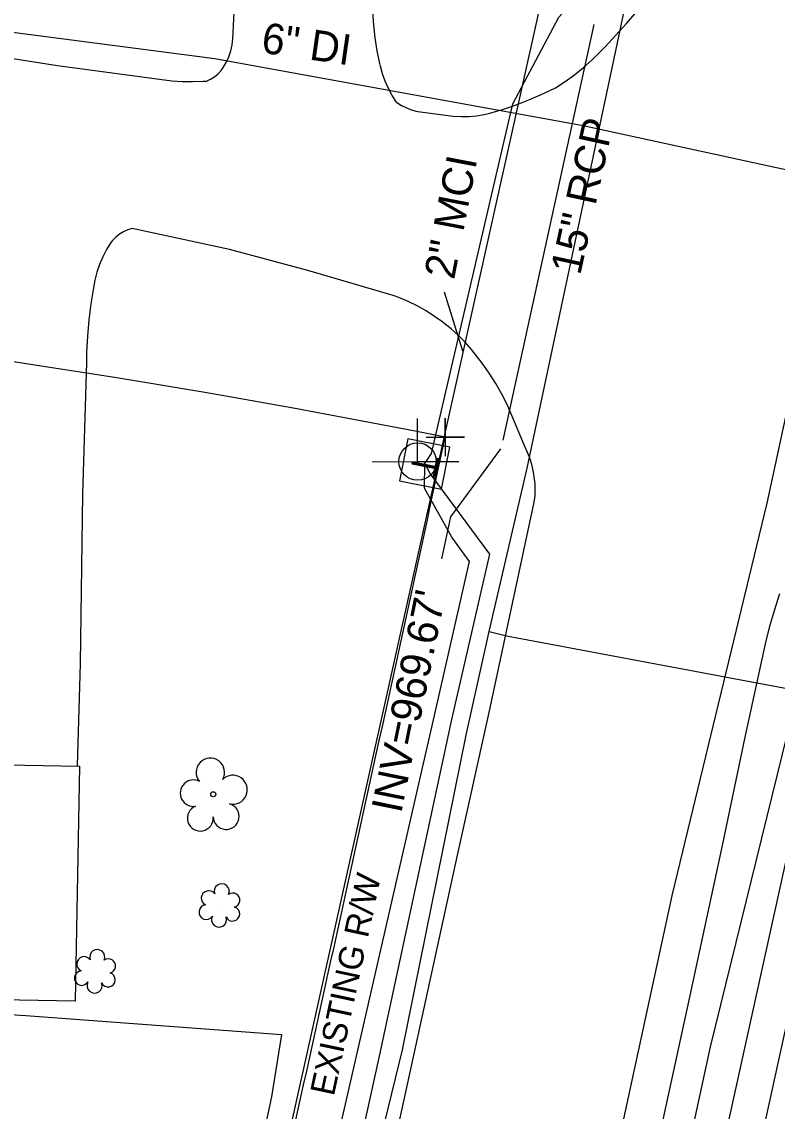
# Model space of a CAD drawing. Extents: x 1614611 to 1617571, y 898867 to 905462.
# Drawn here: x 1616333.4 to 1616432.2, y 900598.2 to 900740.7 of the extents above; entities that cross this region are included whole.
import ezdxf

# ---------------------------------------------------------------- set-up
doc = ezdxf.new("R2010")
doc.units = 0
for name, color, linetype in [('Exist Building', 7, 'Continuous'), ('Exist Other Culture Fence Line', 7, 'Continuous'), ('Exist Right of Way Line Text', 7, 'Continuous'), ('Exist Structure Minor Pipes RCP 15 Inch Invert', 7, 'Continuous'), ('Exist Utilities Gas UG Line SUE LOS B', 7, 'Continuous'), ('Exist Utilities Power Joint Use Telephone CELL', 7, 'Continuous'), ('Exist Utilities Power Pole CELL', 7, 'Continuous'), ('Exist Utilities Sanitary Sewer UG Line', 7, 'Continuous'), ('Exist Utilities Telephone Pedestal CELL', 7, 'Continuous'), ('Exist Utilities Telephone UG Cable SUE LOS B', 7, 'Continuous'), ('Exist Utilities Telephone UG Cable SUE LOS C', 7, 'Continuous'), ('Exist Utilities Telephone UG FO SUE LOS B', 7, 'Continuous'), ('Exist Utilities Telephone UG FO SUE LOS C', 7, 'Continuous'), ('Exist Utilities Telephone UG FO SUE LOS C Leader', 7, 'Continuous'), ('Exist Utilities Telephone UG FO SUE LOS C Text', 7, 'Continuous'), ('Exist Utilities Water UG Line SUE LOS B', 7, 'Continuous'), ('Exist Utilities Water UG Line SUE LOS B Text', 7, 'Continuous'), ('Exist Vegetation Shrub CELL', 7, 'Continuous'), ('Exist Vegetation Tree CELL', 7, 'Continuous'), ('Prop Drainage Structure Removal Label', 7, 'Continuous'), ('Prop Drainage Structure Tops and Inverts LABEL', 7, 'Continuous'), ('Prop Earthen Structure Head Ditch Label', 7, 'Continuous'), ('Prop Erosion Embankment Toe Protection with Rip Rap 2 Detail CELL', 7, 'Continuous'), ('Prop Plan Preparation Table Ditch Data CELL', 7, 'Continuous'), ('Scratch_Level_1', 7, 'Continuous'), ('Scratch_Level_9', 7, 'Continuous')]:
    doc.layers.add(name, color=color, linetype=linetype)

msp = doc.modelspace()

# ---------------------------------------------------------------- linework, layer by layer
at = {"layer": 'Exist Building'}
msp.add_lwpolyline([(1616340.39, 900612.54), (1616257.91, 900614.02), (1616258.53, 900648.73), (1616305.14, 900647.89), (1616305.07, 900643.95), (1616340.94, 900643.31)], close=True, dxfattribs=at)
at = {"layer": 'Exist Other Culture Fence Line'}
msp.add_lwpolyline([(1616322.29, 900612.87), (1616322.23, 900611.4), (1616333.9, 900610.66), (1616367.37, 900608.2), (1616366.05, 900600.04), (1616357.51, 900560.28), (1616325.4, 900559.48), (1616287.16, 900559.29), (1616274.28, 900559.22), (1616276.02, 900579.92), (1616278.35, 900601.04), (1616279.76, 900613.63)], dxfattribs=at)
at = {"layer": 'Exist Utilities Gas UG Line SUE LOS B'}
for points in [[(1616322.64, 900340.02), (1616331.7, 900383.47), (1616341.84, 900429.49), (1616351.28, 900469.28), (1616360.02, 900508.87), (1616371.67, 900559.03), (1616383.19, 900606.2), (1616391.55, 900647.56), (1616394.55, 900660.9), (1616399.49, 900682.3), (1616411.61, 900739.4), (1616413.42, 900748.01), (1616416.23, 900761.6), (1616425.39, 900807.83), (1616436.54, 900860.35), (1616446.5, 900906.58), (1616457.16, 900954), (1616467.42, 901003.11), (1616476.93, 901046.05), (1616487.34, 901096.12), (1616495.45, 901133.17), (1616502.64, 901165.78)], [(1616394.55, 900660.9), (1616396.79, 900660.33), (1616435.63, 900653.06), (1616442.12, 900672.41), (1616448.47, 900679.22), (1616466.78, 900683.71), (1616508.5, 900677.59), (1616546.52, 900669.01), (1616592.84, 900659), (1616636.22, 900650.7), (1616681.17, 900641.76), (1616715.45, 900635.64)]]:
    msp.add_lwpolyline(points, dxfattribs=at)
at = {"layer": 'Exist Utilities Power Joint Use Telephone CELL'}
msp.add_line((1616385.17, 900683.15), (1616385.17, 900683.15), dxfattribs=at)
msp.add_lwpolyline([(1616379.23, 900683.15), (1616390.57, 900683.11), (1616385.17, 900683.13), (1616385.17, 900688.77)], dxfattribs=at)
msp.add_circle((1616385.17, 900683.15), 2.45, dxfattribs=at)
at = {"layer": 'Exist Utilities Power Pole CELL'}
for q in [(1616385.17, 900688.77), (1616385.17, 900683.15)]:
    msp.add_line((1616385.17, 900683.15), q, dxfattribs=at)
msp.add_circle((1616385.17, 900683.15), 2.45, dxfattribs=at)
at = {"layer": 'Exist Utilities Sanitary Sewer UG Line'}
msp.add_line((1616377.74, 900378.04), (1616444.7, 900682.44), dxfattribs=at)
at = {"layer": 'Exist Utilities Telephone Pedestal CELL'}
msp.add_line((1616386.12, 900682.91), (1616386.12, 900682.91), dxfattribs=at)
msp.add_lwpolyline([(1616383.88, 900686.14), (1616382.79, 900680.65), (1616388.28, 900679.56), (1616389.37, 900685.04), (1616383.88, 900686.14)], dxfattribs=at)
at = {"layer": 'Exist Utilities Telephone UG Cable SUE LOS B'}
for points in [[(1616386.12, 900682.91), (1616386.99, 900684.21), (1616397.61, 900729.94), (1616403.67, 900741.28), (1616418.45, 900757.41), (1616431.02, 900805.67), (1616441.22, 900852.26), (1616452.75, 900905.89), (1616463.74, 900953.48), (1616472.94, 900998.19), (1616483.21, 901045.76), (1616493.6, 901093.66), (1616502.86, 901137.25), (1616509.49, 901166.04), (1616516.02, 901201.09), (1616513.47, 901204.29), (1616504.34, 901207.7), (1616503.04, 901208.05)], [(1616311.89, 900339.38), (1616313.9, 900340.07), (1616320.48, 900341.52), (1616330.19, 900385.17), (1616339.86, 900427.66), (1616349.26, 900467.52), (1616357.77, 900508.45), (1616369.98, 900559.03), (1616380.18, 900605.35), (1616389.67, 900649.4), (1616394.6, 900671.02), (1616386.81, 900681.58), (1616386.12, 900682.91)]]:
    msp.add_lwpolyline(points, dxfattribs=at)
at = {"layer": 'Exist Utilities Telephone UG Cable SUE LOS C'}
msp.add_lwpolyline([(1616311.89, 900339.38), (1616314.01, 900340.84), (1616316.47, 900341.41), (1616318.59, 900342.95), (1616319.62, 900346.79), (1616322.06, 900358.85), (1616329.91, 900395.1), (1616341.14, 900444.69), (1616355.44, 900509.82), (1616367.01, 900558.72), (1616375.12, 900596.41), (1616387.27, 900649.36), (1616391.96, 900670.07), (1616389.65, 900673.27), (1616386.07, 900679.68), (1616386.12, 900682.91)], dxfattribs=at)
at = {"layer": 'Exist Utilities Telephone UG FO SUE LOS B'}
msp.add_lwpolyline([(1616361.31, 900327.32), (1616372.74, 900375.18), (1616381.89, 900419.08), (1616391.52, 900460.55), (1616402.98, 900510.37), (1616412.32, 900555.07), (1616423.47, 900606.59), (1616437.64, 900664.03), (1616444.4, 900703.78), (1616454.35, 900748.64), (1616464.75, 900795.88), (1616474.48, 900841.84), (1616484.09, 900886.8), (1616494.25, 900933.3), (1616504.35, 900979.92), (1616517.65, 901036.02), (1616527.27, 901079.83), (1616535.79, 901125.09), (1616545.13, 901168.85)], dxfattribs=at)
at = {"layer": 'Exist Utilities Telephone UG FO SUE LOS C'}
msp.add_line((1616246.03, 900045.13), (1616403.99, 900755.27), dxfattribs=at)
at = {"layer": 'Exist Utilities Telephone UG FO SUE LOS C Leader'}
msp.add_line((1616391.09, 900697.58), (1616388.68, 900705.3), dxfattribs=at)
at = {"layer": 'Exist Utilities Water UG Line SUE LOS B'}
for points in [[(1616354.08, 900334.27), (1616364.03, 900380.59), (1616373.54, 900426.18), (1616384.4, 900474.12), (1616397.15, 900529.91), (1616407.93, 900577.61), (1616418.54, 900626.53), (1616430.91, 900677.69), (1616440.01, 900719.87), (1616446.28, 900750.39), (1616446.79, 900752.77), (1616454.64, 900794.87), (1616464.62, 900842.16), (1616472.64, 900881.54), (1616480.58, 900916.03), (1616487.23, 900947.29), (1616493.22, 900973.35), (1616505.14, 901027.6), (1616514.38, 901069.28), (1616518.64, 901086.8), (1616524.79, 901115.98), (1616533.76, 901160.14)], [(1616126.84, 900752.42), (1616131.07, 900752.6), (1616176.47, 900752.66), (1616216.34, 900752.48), (1616248.62, 900749.9), (1616274.02, 900748.27), (1616314.71, 900741.6), (1616358.63, 900735.89), (1616406.82, 900727.11), (1616437.74, 900720.41), (1616440.01, 900719.87)]]:
    msp.add_lwpolyline(points, dxfattribs=at)
at = {"layer": 'Exist Vegetation Shrub CELL'}
for p, q in [((1616359.32, 900624.89), (1616359.32, 900624.89)), ((1616343.03, 900616.28), (1616343.03, 900616.28))]:
    msp.add_line(p, q, dxfattribs=at)
for centre, radius, start, end in [((1616357.84, 900626.02), 0.968, 35.8908, 245.4216), ((1616359.55, 900626.93), 0.99, 334.8391, 200.4717), ((1616360.99, 900625.76), 0.929, 284.4567, 126.0861), ((1616357.52, 900624.19), 0.955, 95.1099, 327.9534), ((1616360.96, 900623.96), 0.937, 204.9913, 73.4601), ((1616359.19, 900623.21), 0.984, 151.2797, 21.387), ((1616341.55, 900617.41), 0.968, 35.8908, 245.4216), ((1616343.26, 900618.32), 0.99, 334.8391, 200.4717), ((1616344.71, 900617.15), 0.929, 284.4567, 126.0861), ((1616341.23, 900615.57), 0.955, 95.1099, 327.9534), ((1616344.67, 900615.35), 0.937, 204.9913, 73.4601), ((1616342.91, 900614.59), 0.984, 151.2797, 21.387)]:
    msp.add_arc(centre, radius, start, end, dxfattribs=at)
at = {"layer": 'Exist Vegetation Tree CELL'}
msp.add_line((1616358.44, 900639.62), (1616358.44, 900639.62), dxfattribs=at)
msp.add_circle((1616358.44, 900639.62), 0.326, dxfattribs=at)
for centre, radius, start, end in [((1616358.06, 900642.49), 1.86, 330.1651, 219.7134), ((1616355.84, 900639.77), 1.73, 62.6636, 279.3457), ((1616360.99, 900640.21), 1.9, 257.1011, 134.1999), ((1616360.12, 900636.72), 1.7, 181.2822, 74.56), ((1616356.74, 900636.5), 1.69, 111.5671, 6.231)]:
    msp.add_arc(centre, radius, start, end, dxfattribs=at)
at = {"layer": 'Prop Drainage Structure Removal Label'}
msp.add_lwpolyline([(1616396.02, 900684.83), (1616389.49, 900675.92), (1616388.29, 900670.41)], dxfattribs=at)
at = {"layer": 'Prop Drainage Structure Tops and Inverts LABEL'}
msp.add_line((1616388.79, 900686.35), (1616388.79, 900686.35), dxfattribs=at)
msp.add_lwpolyline([(1616386.29, 900686.35), (1616391.29, 900686.35), (1616388.79, 900686.35), (1616388.79, 900688.85), (1616388.79, 900683.85)], dxfattribs=at)
at = {"layer": 'Prop Earthen Structure Head Ditch Label'}
for centre, radius, start, end in [((1616150.75, 899489.1), 1220.68, 78.75493, 90.753), ((1596870.34, 904909.03), 19970, 347.453708, 347.792586), ((1596870.34, 904909.03), 20030, 347.453708, 347.78904)]:
    msp.add_arc(centre, radius, start, end, dxfattribs=at)
at = {"layer": 'Prop Plan Preparation Table Ditch Data CELL'}
msp.add_line((1616408.21, 900740.34), (1616396.31, 900685.96), dxfattribs=at)
at = {"layer": 'Scratch_Level_1'}
for points in [[(1616382.41, 900730.19), (1616381.85, 900731.06), (1616381.35, 900731.96), (1616380.93, 900732.91), (1616380.58, 900733.88), (1616380.31, 900734.87), (1616380.23, 900735.25), (1616379.89, 900736.91), (1616379.63, 900738.58), (1616379.44, 900740.25), (1616379.33, 900741.94), (1616379.32, 900742.12), (1616379.39, 900749.75), (1616379.95, 900763.93), (1616380.61, 900777.09), (1616381.21, 900790.08), (1616381.7, 900804.03), (1616382.03, 900816.28), (1616382.59, 900827.59), (1616382.83, 900835.29), (1616378.21, 900835.55)], [(1616357.54, 900732.94), (1616358.09, 900733.19), (1616358.6, 900733.51), (1616359.07, 900733.9), (1616359.49, 900734.34), (1616359.74, 900734.69), (1616360.14, 900735.38), (1616360.46, 900736.12), (1616360.72, 900736.88), (1616360.9, 900737.66), (1616361, 900738.45), (1616361, 900738.48), (1616361.22, 900742.84)], [(1616347.83, 900713.66), (1616347.24, 900713.48), (1616346.68, 900713.23), (1616346.15, 900712.9), (1616345.67, 900712.51), (1616345.24, 900712.06), (1616345.05, 900711.82), (1616344.48, 900710.9), (1616343.99, 900709.94), (1616343.56, 900708.95), (1616343.21, 900707.93), (1616342.94, 900706.89), (1616342.75, 900705.9), (1616342.41, 900703.8), (1616342.15, 900701.69), (1616341.97, 900699.57), (1616341.87, 900697.44), (1616341.84, 900696.13), (1616341.34, 900678.89), (1616341.02, 900656.75), (1616340.65, 900643.32)]]:
    msp.add_lwpolyline(points, dxfattribs=at)
at = {"layer": 'Scratch_Level_9'}
for points in [[(1616276.04, 900744.78), (1616276.36, 900744.35), (1616276.74, 900743.98), (1616277.18, 900743.67), (1616277.65, 900743.42), (1616278.16, 900743.25), (1616278.66, 900743.16), (1616283.84, 900742.47), (1616302.98, 900740.11), (1616321.9, 900737.52), (1616338.04, 900734.96), (1616353.03, 900732.98), (1616354.38, 900732.89), (1616355.74, 900732.87), (1616357.11, 900732.91), (1616357.54, 900732.94)], [(1616382.41, 900730.19), (1616382.99, 900729.79), (1616383.61, 900729.46), (1616384.26, 900729.2), (1616384.94, 900729.01), (1616385.2, 900728.96), (1616389.83, 900728.34), (1616390.85, 900728.28), (1616391.87, 900728.3), (1616392.89, 900728.4), (1616393.9, 900728.57), (1616394.6, 900728.74), (1616396.4, 900729.27), (1616398.19, 900729.88), (1616399.94, 900730.56), (1616401.66, 900731.32), (1616403.21, 900732.07), (1616404.48, 900732.89), (1616405.71, 900733.77), (1616406.88, 900734.72), (1616408.01, 900735.73), (1616408.25, 900735.96), (1616409.7, 900737.43), (1616411.12, 900738.95), (1616412.5, 900740.49), (1616413.58, 900741.74)], [(1616390.37, 900631.67), (1616394.53, 900650.33), (1616400.42, 900677.82), (1616400.54, 900678.65), (1616400.57, 900679.48), (1616400.54, 900680.31), (1616400.48, 900680.79), (1616400.33, 900681.78), (1616400.1, 900682.76), (1616399.8, 900683.71), (1616399.43, 900684.64), (1616399.34, 900684.83), (1616396.94, 900690.54), (1616396.21, 900691.98), (1616395.4, 900693.37), (1616394.53, 900694.73), (1616393.6, 900696.04), (1616393.01, 900696.8), (1616392.24, 900697.8), (1616391.4, 900698.76), (1616390.51, 900699.66), (1616389.57, 900700.5), (1616388.58, 900701.29), (1616388.47, 900701.37), (1616387.4, 900702.15), (1616386.29, 900702.87), (1616385.13, 900703.52), (1616383.94, 900704.1), (1616382.72, 900704.61), (1616381.97, 900704.87), (1616370.81, 900708.14), (1616360.58, 900710.89), (1616347.83, 900713.66)], [(1616432.5, 900665.84), (1616431.8, 900663.64), (1616431.18, 900661.42), (1616430.66, 900659.32), (1616427.97, 900647.11), (1616425.03, 900632.93)], [(1616425.03, 900632.93), (1616420.67, 900612.67), (1616414.62, 900585.05), (1616408, 900555.08), (1616401.66, 900525.8), (1616394.8, 900494.3), (1616389.66, 900469.39), (1616385.14, 900450.42), (1616384.78, 900448.91), (1616382.9, 900440.17), (1616380.18, 900428.7), (1616379.74, 900426.85), (1616374.33, 900403.93), (1616367.67, 900372.56), (1616367.59, 900371.42), (1616367.58, 900370.28), (1616367.65, 900369.15), (1616367.76, 900368.28), (1616365.44, 900357.46)], [(1616373.81, 900561), (1616374.36, 900561.88), (1616374.85, 900562.8), (1616375.27, 900563.76), (1616375.61, 900564.75), (1616375.79, 900565.39), (1616379.12, 900580.17), (1616383.36, 900599.46), (1616390.37, 900631.67)]]:
    msp.add_lwpolyline(points, dxfattribs=at)

# ---------------------------------------------------------------- texts
at = {"layer": 'Exist Right of Way Line Text'}
msp.add_text('EXISTING R/W', height=3.2, rotation=77.902, dxfattribs=at).set_placement((1616374.21, 900600.02))
at = {"layer": 'Exist Structure Minor Pipes RCP 15 Inch Invert'}
msp.add_text("INV=969.67'", height=4, rotation=78.5091, dxfattribs=at).set_placement((1616383.02, 900637.01))
at = {"layer": 'Exist Utilities Telephone Pedestal CELL'}
msp.add_text('T', height=3.42, rotation=258.7202, dxfattribs=at).set_placement((1616384.66, 900684.36))
at = {"layer": 'Exist Utilities Telephone UG FO SUE LOS C Text'}
msp.add_text('2" MCI', height=4, rotation=79.0991, dxfattribs=at).set_placement((1616389.94, 900706.86))
at = {"layer": 'Exist Utilities Water UG Line SUE LOS B Text'}
msp.add_text('6" DI', height=4, rotation=351.7279, dxfattribs=at).set_placement((1616364.59, 900736.68))
at = {"layer": 'Prop Erosion Embankment Toe Protection with Rip Rap 2 Detail CELL'}
msp.add_text('15" RCP', height=4, rotation=77.6572, dxfattribs=at).set_placement((1616406.44, 900707.43))

doc.saveas('drawing.dxf')
